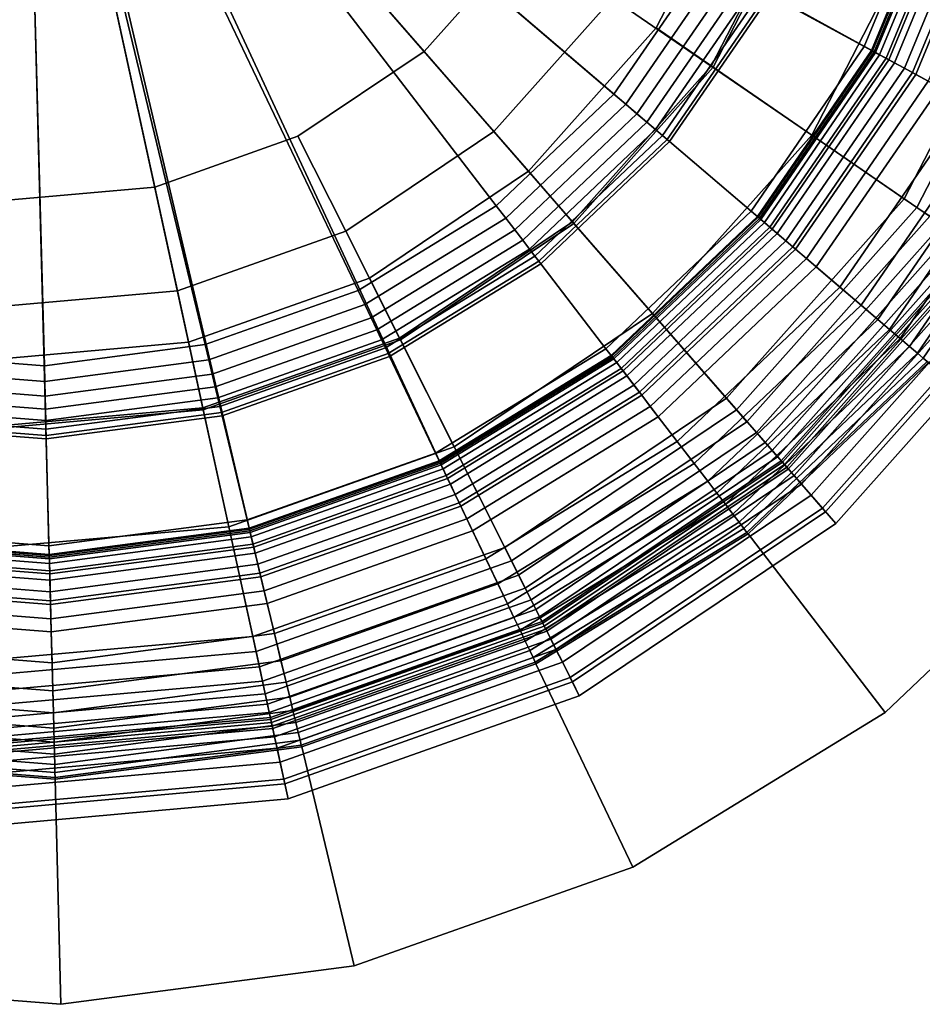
# Model space of a CAD drawing. Extents: x -43.1 to 43.1, y -41.3 to 41.3.
# Tile 260 of 656: x 14.2 to 15.1, y -41.3 to -40.3. Entities that reach past the tile are written whole.
import ezdxf

# ---------------------------------------------------------------- set-up
doc = ezdxf.new("R2010")
doc.units = 0
for name, color, linetype in [('LAMP', 7, 'CONTINUOUS'), ('LAMP_SUPPORT', 18, 'CONTINUOUS'), ('METAL_BASE', 254, 'CONTINUOUS')]:
    doc.layers.add(name, color=color, linetype=linetype)

msp = doc.modelspace()

# ---------------------------------------------------------------- linework, layer by layer
at = {"layer": 'LAMP'}
for points in [[(13.5634, -40.2849, 31.956), (13.679, -40.4355, 31.956), (14.2174, -39.9027, 31.956), (13.4889, -40.1102, 31.956)], [(13.6992, -40.2055, 35.0862), (13.6401, -40.0672, 35.0862), (14.2174, -39.9027, 35.0862), (13.7907, -40.3249, 35.0862)], [(13.8284, -40.5526, 31.956), (14.0022, -40.629, 31.956), (14.2174, -39.9027, 31.956), (13.679, -40.4355, 31.956)], [(13.9091, -40.4177, 35.0862), (13.7907, -40.3249, 35.0862), (14.2174, -39.9027, 35.0862), (14.0469, -40.4782, 35.0862)], [(14.1896, -40.6596, 31.956), (14.3787, -40.6428, 31.956), (14.2174, -39.9027, 31.956), (14.0022, -40.629, 31.956)], [(14.1954, -40.5025, 35.0862), (14.0469, -40.4782, 35.0862), (14.2174, -39.9027, 35.0862), (14.3452, -40.4892, 35.0862)], [(14.487, -40.4389, 35.0862), (14.3452, -40.4892, 35.0862), (14.2174, -39.9027, 35.0862), (14.6119, -40.355, 35.0862)], [(14.5577, -40.5794, 31.956), (14.7153, -40.4735, 31.956), (14.2174, -39.9027, 31.956), (14.3787, -40.6428, 31.956)], [(14.712, -40.2427, 35.0862), (14.6119, -40.355, 35.0862), (14.2174, -39.9027, 35.0862), (14.781, -40.109, 35.0862)], [(14.8416, -40.3317, 31.956), (14.9287, -40.163, 31.956), (14.2174, -39.9027, 31.956), (14.7153, -40.4735, 31.956)], [(14.991, -40.1858, 35.0066), (14.8963, -40.3694, 35.0066), (14.7986, -40.3022, 35.0649), (14.8797, -40.1451, 35.0649)], [(14.9287, -40.163, 31.956), (14.8416, -40.3317, 31.956), (14.8981, -40.3706, 32.4555), (14.993, -40.1866, 32.4555)], [(15.1042, -40.2273, 34.9196), (14.9957, -40.4377, 34.9196), (14.8963, -40.3694, 35.0066), (14.991, -40.1858, 35.0066)], [(14.993, -40.1866, 32.4555), (14.8981, -40.3706, 32.4555), (15.0999, -40.5093, 32.4478), (15.223, -40.2707, 32.4478)], [(15.2088, -40.2655, 34.8124), (15.0874, -40.5007, 34.8124), (14.9957, -40.4377, 34.9196), (15.1042, -40.2273, 34.9196)], [(14.7986, -40.3022, 35.0649), (14.681, -40.4342, 35.0649), (14.6119, -40.355, 35.0862), (14.712, -40.2427, 35.0862)], [(15.2939, -40.2967, 34.6933), (15.1621, -40.552, 34.6933), (15.0874, -40.5007, 34.8124), (15.2088, -40.2655, 34.8124)], [(15.223, -40.2707, 32.4478), (15.0999, -40.5093, 32.4478), (15.1128, -40.5181, 32.4491), (15.2377, -40.2761, 32.4491)], [(14.8963, -40.3694, 35.0066), (14.7589, -40.5235, 35.0066), (14.681, -40.4342, 35.0649), (14.7986, -40.3022, 35.0649)], [(14.8416, -40.3317, 31.956), (14.7153, -40.4735, 31.956), (14.7603, -40.5252, 32.4555), (14.8981, -40.3706, 32.4555)], [(14.681, -40.4342, 35.0649), (14.5343, -40.5328, 35.0649), (14.487, -40.4389, 35.0862), (14.6119, -40.355, 35.0862)], [(14.9957, -40.4377, 34.9196), (14.8382, -40.6144, 34.9196), (14.7589, -40.5235, 35.0066), (14.8963, -40.3694, 35.0066)], [(14.8981, -40.3706, 32.4555), (14.7603, -40.5252, 32.4555), (14.9213, -40.7097, 32.4478), (15.0999, -40.5093, 32.4478)], [(14.7589, -40.5235, 35.0066), (14.5875, -40.6387, 35.0066), (14.5343, -40.5328, 35.0649), (14.681, -40.4342, 35.0649)], [(14.5343, -40.5328, 35.0649), (14.3676, -40.5918, 35.0649), (14.3452, -40.4892, 35.0862), (14.487, -40.4389, 35.0862)], [(15.0874, -40.5007, 34.8124), (14.9114, -40.6983, 34.8124), (14.8382, -40.6144, 34.9196), (14.9957, -40.4377, 34.9196)], [(14.7153, -40.4735, 31.956), (14.5577, -40.5794, 31.956), (14.5885, -40.6406, 32.4555), (14.7603, -40.5252, 32.4555)], [(14.3676, -40.5918, 35.0649), (14.1915, -40.6076, 35.0649), (14.1954, -40.5025, 35.0862), (14.3452, -40.4892, 35.0862)], [(15.1621, -40.552, 34.6933), (14.9709, -40.7666, 34.6933), (14.9114, -40.6983, 34.8124), (15.0874, -40.5007, 34.8124)], [(15.0999, -40.5093, 32.4478), (14.9213, -40.7097, 32.4478), (14.9316, -40.7215, 32.4491), (15.1128, -40.5181, 32.4491)], [(15.1128, -40.5181, 32.4491), (14.9316, -40.7215, 32.4491), (14.9411, -40.7323, 32.4537), (15.1246, -40.5263, 32.4537)], [(14.8382, -40.6144, 34.9196), (14.6417, -40.7464, 34.9196), (14.5875, -40.6387, 35.0066), (14.7589, -40.5235, 35.0066)], [(14.7603, -40.5252, 32.4555), (14.5885, -40.6406, 32.4555), (14.6985, -40.8594, 32.4478), (14.9213, -40.7097, 32.4478)], [(15.1246, -40.5263, 32.4537), (14.9411, -40.7323, 32.4537), (14.9495, -40.742, 32.4612), (15.1352, -40.5335, 32.4612)], [(14.5875, -40.6387, 35.0066), (14.3929, -40.7077, 35.0066), (14.3676, -40.5918, 35.0649), (14.5343, -40.5328, 35.0649)], [(15.1352, -40.5335, 32.4612), (14.9495, -40.742, 32.4612), (14.9565, -40.7501, 32.4712), (15.144, -40.5396, 32.4712)], [(15.144, -40.5396, 32.4712), (14.9565, -40.7501, 32.4712), (14.9619, -40.7562, 32.4834), (15.1508, -40.5443, 32.4834)], [(15.1508, -40.5443, 32.4834), (14.9619, -40.7562, 32.4834), (14.9654, -40.7602, 32.4972), (15.1552, -40.5473, 32.4972)], [(15.1552, -40.5473, 32.4972), (14.9654, -40.7602, 32.4972), (14.9667, -40.7617, 32.5123), (15.1568, -40.5484, 32.5123)], [(15.1568, -40.5484, 32.5123), (14.9667, -40.7617, 32.5123), (14.9687, -40.764, 32.7463), (15.1593, -40.5501, 32.7463)], [(15.1593, -40.5501, 32.7463), (14.9687, -40.764, 32.7463), (14.9725, -40.7684, 33.0163), (15.1641, -40.5534, 33.0163)], [(15.2104, -40.5852, 34.5706), (15.0095, -40.8107, 34.5706), (14.9709, -40.7666, 34.6933), (15.1621, -40.552, 34.6933)], [(15.1641, -40.5534, 33.0163), (14.9725, -40.7684, 33.0163), (14.9782, -40.7749, 33.3092), (15.1712, -40.5583, 33.3092)], [(15.1712, -40.5583, 33.3092), (14.9782, -40.7749, 33.3092), (14.9857, -40.7835, 33.6123), (15.1806, -40.5647, 33.6123)], [(15.1806, -40.5647, 33.6123), (14.9857, -40.7835, 33.6123), (14.9951, -40.7942, 33.9125), (15.1923, -40.5728, 33.9125)], [(14.5577, -40.5794, 31.956), (14.3787, -40.6428, 31.956), (14.3933, -40.7098, 32.4555), (14.5885, -40.6406, 32.4555)], [(15.1923, -40.5728, 33.9125), (14.9951, -40.7942, 33.9125), (15.0063, -40.8071, 34.1969), (15.2065, -40.5825, 34.1969)], [(15.2065, -40.5825, 34.1969), (15.0063, -40.8071, 34.1969), (15.0195, -40.8222, 34.4527), (15.223, -40.5939, 34.4527)], [(15.223, -40.5939, 34.4527), (15.0195, -40.8222, 34.4527), (15.0095, -40.8107, 34.5706), (15.2104, -40.5852, 34.5706)], [(14.3929, -40.7077, 35.0066), (14.1872, -40.726, 35.0066), (14.1915, -40.6076, 35.0649), (14.3676, -40.5918, 35.0649)], [(14.9114, -40.6983, 34.8124), (14.6917, -40.8459, 34.8124), (14.6417, -40.7464, 34.9196), (14.8382, -40.6144, 34.9196)], [(14.6417, -40.7464, 34.9196), (14.4185, -40.8255, 34.9196), (14.3929, -40.7077, 35.0066), (14.5875, -40.6387, 35.0066)], [(14.3787, -40.6428, 31.956), (14.1896, -40.6596, 31.956), (14.1871, -40.7282, 32.4555), (14.3933, -40.7098, 32.4555)], [(14.5885, -40.6406, 32.4555), (14.3933, -40.7098, 32.4555), (14.4455, -40.949, 32.4478), (14.6985, -40.8594, 32.4478)], [(14.9709, -40.7666, 34.6933), (14.7324, -40.9268, 34.6933), (14.6917, -40.8459, 34.8124), (14.9114, -40.6983, 34.8124)], [(14.3933, -40.7098, 32.4555), (14.1871, -40.7282, 32.4555), (14.1781, -40.9729, 32.4478), (14.4455, -40.949, 32.4478)], [(14.4185, -40.8255, 34.9196), (14.1828, -40.8465, 34.9196), (14.1872, -40.726, 35.0066), (14.3929, -40.7077, 35.0066)], [(14.9213, -40.7097, 32.4478), (14.6985, -40.8594, 32.4478), (14.7055, -40.8734, 32.4491), (14.9316, -40.7215, 32.4491)], [(14.9316, -40.7215, 32.4491), (14.7055, -40.8734, 32.4491), (14.712, -40.8862, 32.4537), (14.9411, -40.7323, 32.4537)], [(14.9411, -40.7323, 32.4537), (14.712, -40.8862, 32.4537), (14.7178, -40.8977, 32.4612), (14.9495, -40.742, 32.4612)], [(14.6917, -40.8459, 34.8124), (14.4423, -40.9342, 34.8124), (14.4185, -40.8255, 34.9196), (14.6417, -40.7464, 34.9196)], [(14.9495, -40.742, 32.4612), (14.7178, -40.8977, 32.4612), (14.7226, -40.9073, 32.4712), (14.9565, -40.7501, 32.4712)], [(14.9565, -40.7501, 32.4712), (14.7226, -40.9073, 32.4712), (14.7263, -40.9146, 32.4834), (14.9619, -40.7562, 32.4834)], [(14.9619, -40.7562, 32.4834), (14.7263, -40.9146, 32.4834), (14.7287, -40.9193, 32.4972), (14.9654, -40.7602, 32.4972)], [(14.9654, -40.7602, 32.4972), (14.7287, -40.9193, 32.4972), (14.7295, -40.9211, 32.5123), (14.9667, -40.7617, 32.5123)], [(14.9667, -40.7617, 32.5123), (14.7295, -40.9211, 32.5123), (14.7309, -40.9238, 32.7463), (14.9687, -40.764, 32.7463)], [(14.9687, -40.764, 32.7463), (14.7309, -40.9238, 32.7463), (14.7335, -40.929, 33.0163), (14.9725, -40.7684, 33.0163)], [(15.0095, -40.8107, 34.5706), (14.7588, -40.9792, 34.5706), (14.7324, -40.9268, 34.6933), (14.9709, -40.7666, 34.6933)], [(14.9725, -40.7684, 33.0163), (14.7335, -40.929, 33.0163), (14.7374, -40.9367, 33.3092), (14.9782, -40.7749, 33.3092)], [(14.9782, -40.7749, 33.3092), (14.7374, -40.9367, 33.3092), (14.7425, -40.9469, 33.6123), (14.9857, -40.7835, 33.6123)], [(14.9857, -40.7835, 33.6123), (14.7425, -40.9469, 33.6123), (14.7489, -40.9596, 33.9125), (14.9951, -40.7942, 33.9125)], [(14.9951, -40.7942, 33.9125), (14.7489, -40.9596, 33.9125), (14.7566, -40.9749, 34.1969), (15.0063, -40.8071, 34.1969)], [(15.0063, -40.8071, 34.1969), (14.7566, -40.9749, 34.1969), (14.7656, -40.9928, 34.4527), (15.0195, -40.8222, 34.4527)], [(15.0195, -40.8222, 34.4527), (14.7656, -40.9928, 34.4527), (14.7588, -40.9792, 34.5706), (15.0095, -40.8107, 34.5706)], [(14.4423, -40.9342, 34.8124), (14.1787, -40.9577, 34.8124), (14.1828, -40.8465, 34.9196), (14.4185, -40.8255, 34.9196)], [(14.7324, -40.9268, 34.6933), (14.4616, -41.0228, 34.6933), (14.4423, -40.9342, 34.8124), (14.6917, -40.8459, 34.8124)], [(14.6985, -40.8594, 32.4478), (14.4455, -40.949, 32.4478), (14.4488, -40.9643, 32.4491), (14.7055, -40.8734, 32.4491)], [(14.7055, -40.8734, 32.4491), (14.4488, -40.9643, 32.4491), (14.4519, -40.9784, 32.4537), (14.712, -40.8862, 32.4537)], [(14.712, -40.8862, 32.4537), (14.4519, -40.9784, 32.4537), (14.4546, -40.9909, 32.4612), (14.7178, -40.8977, 32.4612)], [(14.7178, -40.8977, 32.4612), (14.4546, -40.9909, 32.4612), (14.4569, -41.0013, 32.4712), (14.7226, -40.9073, 32.4712)], [(14.7226, -40.9073, 32.4712), (14.4569, -41.0013, 32.4712), (14.4586, -41.0094, 32.4834), (14.7263, -40.9146, 32.4834)], [(14.7263, -40.9146, 32.4834), (14.4586, -41.0094, 32.4834), (14.4598, -41.0145, 32.4972), (14.7287, -40.9193, 32.4972)], [(14.7287, -40.9193, 32.4972), (14.4598, -41.0145, 32.4972), (14.4602, -41.0164, 32.5123), (14.7295, -40.9211, 32.5123)], [(14.7295, -40.9211, 32.5123), (14.4602, -41.0164, 32.5123), (14.4608, -41.0194, 32.7463), (14.7309, -40.9238, 32.7463)], [(14.7309, -40.9238, 32.7463), (14.4608, -41.0194, 32.7463), (14.4621, -41.0251, 33.0163), (14.7335, -40.929, 33.0163)], [(14.7588, -40.9792, 34.5706), (14.4741, -41.08, 34.5706), (14.4616, -41.0228, 34.6933), (14.7324, -40.9268, 34.6933)], [(14.7335, -40.929, 33.0163), (14.4621, -41.0251, 33.0163), (14.4639, -41.0335, 33.3092), (14.7374, -40.9367, 33.3092)], [(14.4616, -41.0228, 34.6933), (14.1754, -41.0483, 34.6933), (14.1787, -40.9577, 34.8124), (14.4423, -40.9342, 34.8124)], [(14.7374, -40.9367, 33.3092), (14.4639, -41.0335, 33.3092), (14.4663, -41.0447, 33.6123), (14.7425, -40.9469, 33.6123)], [(14.4455, -40.949, 32.4478), (14.1781, -40.9729, 32.4478), (14.1775, -40.9885, 32.4491), (14.4488, -40.9643, 32.4491)], [(14.7425, -40.9469, 33.6123), (14.4663, -41.0447, 33.6123), (14.4694, -41.0586, 33.9125), (14.7489, -40.9596, 33.9125)], [(14.7489, -40.9596, 33.9125), (14.4694, -41.0586, 33.9125), (14.473, -41.0754, 34.1969), (14.7566, -40.9749, 34.1969)], [(14.4488, -40.9643, 32.4491), (14.1775, -40.9885, 32.4491), (14.177, -41.0029, 32.4537), (14.4519, -40.9784, 32.4537)], [(14.4519, -40.9784, 32.4537), (14.177, -41.0029, 32.4537), (14.1766, -41.0157, 32.4612), (14.4546, -40.9909, 32.4612)], [(14.7566, -40.9749, 34.1969), (14.473, -41.0754, 34.1969), (14.4773, -41.0949, 34.4527), (14.7656, -40.9928, 34.4527)], [(14.7656, -40.9928, 34.4527), (14.4773, -41.0949, 34.4527), (14.4741, -41.08, 34.5706), (14.7588, -40.9792, 34.5706)], [(14.4546, -40.9909, 32.4612), (14.1766, -41.0157, 32.4612), (14.1762, -41.0264, 32.4712), (14.4569, -41.0013, 32.4712)], [(14.4586, -41.0094, 32.4834), (14.1759, -41.0346, 32.4834), (14.1757, -41.0399, 32.4972), (14.4598, -41.0145, 32.4972)], [(14.4569, -41.0013, 32.4712), (14.1762, -41.0264, 32.4712), (14.1759, -41.0346, 32.4834), (14.4586, -41.0094, 32.4834)], [(14.4608, -41.0194, 32.7463), (14.1755, -41.0449, 32.7463), (14.1753, -41.0507, 33.0163), (14.4621, -41.0251, 33.0163)], [(14.4602, -41.0164, 32.5123), (14.1756, -41.0418, 32.5123), (14.1755, -41.0449, 32.7463), (14.4608, -41.0194, 32.7463)], [(14.4598, -41.0145, 32.4972), (14.1757, -41.0399, 32.4972), (14.1756, -41.0418, 32.5123), (14.4602, -41.0164, 32.5123)], [(14.4741, -41.08, 34.5706), (14.1732, -41.1069, 34.5706), (14.1754, -41.0483, 34.6933), (14.4616, -41.0228, 34.6933)], [(14.4621, -41.0251, 33.0163), (14.1753, -41.0507, 33.0163), (14.175, -41.0593, 33.3092), (14.4639, -41.0335, 33.3092)], [(14.4639, -41.0335, 33.3092), (14.175, -41.0593, 33.3092), (14.1745, -41.0707, 33.6123), (14.4663, -41.0447, 33.6123)], [(14.4663, -41.0447, 33.6123), (14.1745, -41.0707, 33.6123), (14.174, -41.085, 33.9125), (14.4694, -41.0586, 33.9125)], [(14.4694, -41.0586, 33.9125), (14.174, -41.085, 33.9125), (14.1734, -41.1021, 34.1969), (14.473, -41.0754, 34.1969)], [(14.473, -41.0754, 34.1969), (14.1734, -41.1021, 34.1969), (14.1726, -41.1221, 34.4527), (14.4773, -41.0949, 34.4527)], [(14.4773, -41.0949, 34.4527), (14.1726, -41.1221, 34.4527), (14.1732, -41.1069, 34.5706), (14.4741, -41.08, 34.5706)]]:
    msp.add_3dface(points, dxfattribs=at)
at = {"layer": 'LAMP_SUPPORT'}
for points in [[(14.2386, -39.905, 31.3898), (14.2394, -39.8951, 31.3898), (15.1325, -40.1697, 31.3898), (15.056, -40.3544, 31.3898)], [(14.2339, -39.9137, 31.3898), (14.2386, -39.905, 31.3898), (15.056, -40.3544, 31.3898), (14.9428, -40.5191, 31.3898)], [(14.226, -39.9198, 31.3898), (14.2339, -39.9137, 31.3898), (14.6274, -40.7612, 31.3898), (14.439, -40.8279, 31.3898)], [(14.2339, -39.9137, 31.3898), (14.9428, -40.5191, 31.3898), (14.7978, -40.6567, 31.3898), (14.6274, -40.7612, 31.3898)], [(14.2066, -39.9203, 31.3898), (14.2164, -39.9221, 31.3898), (13.8499, -40.7815, 31.3898), (13.6742, -40.6861, 31.3898)], [(14.2164, -39.9221, 31.3898), (14.2408, -40.854, 31.3898), (14.0415, -40.8383, 31.3898), (13.8499, -40.7815, 31.3898)], [(14.2164, -39.9221, 31.3898), (14.226, -39.9198, 31.3898), (14.439, -40.8279, 31.3898), (14.2408, -40.854, 31.3898)], [(14.7999, -40.3971, 27.6063), (14.8909, -40.2648, 27.6063), (14.5796, -40.0958, 27.6063), (14.5306, -40.1671, 27.6063)], [(15.0477, -40.3499, 28.6937), (15.1234, -40.1671, 28.6937), (15.0218, -40.137, 27.6716), (14.9545, -40.2993, 27.6716)], [(14.6834, -40.5077, 27.6063), (14.7999, -40.3971, 27.6063), (14.5306, -40.1671, 27.6063), (14.4678, -40.2267, 27.6063)], [(15.055, -40.3539, 28.709), (15.1314, -40.1694, 28.709), (15.1234, -40.1671, 28.6937), (15.0477, -40.3499, 28.6937)], [(15.072, -40.3631, 28.7229), (15.15, -40.1749, 28.7229), (15.1314, -40.1694, 28.709), (15.055, -40.3539, 28.709)], [(15.056, -40.3544, 31.3898), (15.1325, -40.1697, 31.3898), (15.1341, -40.1702, 32.2934), (15.0574, -40.3552, 32.2934)], [(15.0574, -40.3552, 32.2934), (15.1341, -40.1702, 32.2934), (15.1356, -40.1707, 32.3074), (15.0589, -40.356, 32.3074)], [(15.0589, -40.356, 32.3074), (15.1356, -40.1707, 32.3074), (15.1401, -40.172, 32.3202), (15.0629, -40.3582, 32.3202)], [(15.0629, -40.3582, 32.3202), (15.1401, -40.172, 32.3202), (15.147, -40.174, 32.3315), (15.0693, -40.3616, 32.3315)], [(15.0693, -40.3616, 32.3315), (15.147, -40.174, 32.3315), (15.156, -40.1767, 32.3409), (15.0776, -40.3661, 32.3409)], [(15.0955, -40.3759, 28.735), (15.1756, -40.1825, 28.735), (15.15, -40.1749, 28.7229), (15.072, -40.3631, 28.7229)], [(15.0776, -40.3661, 32.3409), (15.156, -40.1767, 32.3409), (15.1669, -40.1799, 32.3481), (15.0875, -40.3715, 32.3481)], [(15.0875, -40.3715, 32.3481), (15.1669, -40.1799, 32.3481), (15.1791, -40.1836, 32.3527), (15.0988, -40.3776, 32.3527)], [(15.1224, -40.3905, 28.745), (15.2049, -40.1912, 28.745), (15.1756, -40.1825, 28.735), (15.0955, -40.3759, 28.735)], [(15.0988, -40.3776, 32.3527), (15.1791, -40.1836, 32.3527), (15.1925, -40.1875, 32.3543), (15.111, -40.3843, 32.3543)], [(14.5465, -40.5916, 27.6063), (14.6834, -40.5077, 27.6063), (14.4678, -40.2267, 27.6063), (14.394, -40.2719, 27.6063)], [(14.8117, -40.4072, 27.6079), (14.9045, -40.2722, 27.6079), (14.8909, -40.2648, 27.6063), (14.7999, -40.3971, 27.6063)], [(14.3951, -40.6452, 27.6063), (14.5465, -40.5916, 27.6063), (14.394, -40.2719, 27.6063), (14.3124, -40.3008, 27.6063)], [(14.8227, -40.4166, 27.6127), (14.9172, -40.2791, 27.6127), (14.9045, -40.2722, 27.6079), (14.8117, -40.4072, 27.6079)], [(14.8326, -40.425, 27.6203), (14.9286, -40.2853, 27.6203), (14.9172, -40.2791, 27.6127), (14.8227, -40.4166, 27.6127)], [(14.841, -40.4322, 27.6303), (14.9384, -40.2906, 27.6303), (14.9286, -40.2853, 27.6203), (14.8326, -40.425, 27.6203)], [(14.8478, -40.438, 27.6424), (14.9462, -40.2948, 27.6424), (14.9384, -40.2906, 27.6303), (14.841, -40.4322, 27.6303)], [(14.8525, -40.442, 27.6563), (14.9517, -40.2978, 27.6563), (14.9462, -40.2948, 27.6424), (14.8478, -40.438, 27.6424)], [(14.855, -40.4442, 27.6716), (14.9545, -40.2993, 27.6716), (14.9517, -40.2978, 27.6563), (14.8525, -40.442, 27.6563)], [(14.0758, -40.6536, 27.6063), (14.2359, -40.6661, 27.6063), (14.2266, -40.3121, 27.6063), (14.1403, -40.3053, 27.6063)], [(14.2359, -40.6661, 27.6063), (14.3951, -40.6452, 27.6063), (14.3124, -40.3008, 27.6063), (14.2266, -40.3121, 27.6063)], [(14.9356, -40.513, 28.6937), (15.0477, -40.3499, 28.6937), (14.9545, -40.2993, 27.6716), (14.855, -40.4442, 27.6716)], [(14.9419, -40.5184, 28.709), (15.055, -40.3539, 28.709), (15.0477, -40.3499, 28.6937), (14.9356, -40.513, 28.6937)], [(14.9566, -40.531, 28.7229), (15.072, -40.3631, 28.7229), (15.055, -40.3539, 28.709), (14.9419, -40.5184, 28.709)], [(14.9428, -40.5191, 31.3898), (15.056, -40.3544, 31.3898), (15.0574, -40.3552, 32.2934), (14.944, -40.5202, 32.2934)], [(14.944, -40.5202, 32.2934), (15.0574, -40.3552, 32.2934), (15.0589, -40.356, 32.3074), (14.9453, -40.5213, 32.3074)], [(14.9453, -40.5213, 32.3074), (15.0589, -40.356, 32.3074), (15.0629, -40.3582, 32.3202), (14.9488, -40.5243, 32.3202)], [(14.9488, -40.5243, 32.3202), (15.0629, -40.3582, 32.3202), (15.0693, -40.3616, 32.3315), (14.9543, -40.5289, 32.3315)], [(14.9543, -40.5289, 32.3315), (15.0693, -40.3616, 32.3315), (15.0776, -40.3661, 32.3409), (14.9614, -40.5351, 32.3409)], [(14.977, -40.5483, 28.735), (15.0955, -40.3759, 28.735), (15.072, -40.3631, 28.7229), (14.9566, -40.531, 28.7229)], [(14.9614, -40.5351, 32.3409), (15.0776, -40.3661, 32.3409), (15.0875, -40.3715, 32.3481), (14.97, -40.5424, 32.3481)], [(14.97, -40.5424, 32.3481), (15.0875, -40.3715, 32.3481), (15.0988, -40.3776, 32.3527), (14.9798, -40.5507, 32.3527)], [(15.0002, -40.5682, 28.745), (15.1224, -40.3905, 28.745), (15.0955, -40.3759, 28.735), (14.977, -40.5483, 28.735)], [(14.9798, -40.5507, 32.3527), (15.0988, -40.3776, 32.3527), (15.111, -40.3843, 32.3543), (14.9904, -40.5598, 32.3543)], [(14.9904, -40.5598, 32.3543), (15.111, -40.3843, 32.3543), (15.193, -40.4288, 32.3543), (15.0613, -40.6204, 32.3543)], [(15.0237, -40.5882, 28.7526), (15.1495, -40.4052, 28.7526), (15.1224, -40.3905, 28.745), (15.0002, -40.5682, 28.745)], [(14.6929, -40.52, 27.6079), (14.8117, -40.4072, 27.6079), (14.7999, -40.3971, 27.6063), (14.6834, -40.5077, 27.6063)], [(15.0446, -40.6061, 28.7574), (15.1737, -40.4183, 28.7574), (15.1495, -40.4052, 28.7526), (15.0237, -40.5882, 28.7526)], [(14.7017, -40.5315, 27.6127), (14.8227, -40.4166, 27.6127), (14.8117, -40.4072, 27.6079), (14.6929, -40.52, 27.6079)], [(14.7096, -40.5417, 27.6203), (14.8326, -40.425, 27.6203), (14.8227, -40.4166, 27.6127), (14.7017, -40.5315, 27.6127)], [(15.0613, -40.6204, 28.7591), (15.193, -40.4288, 28.7591), (15.1737, -40.4183, 28.7574), (15.0446, -40.6061, 28.7574)], [(14.7163, -40.5506, 27.6303), (14.841, -40.4322, 27.6303), (14.8326, -40.425, 27.6203), (14.7096, -40.5417, 27.6203)], [(14.7217, -40.5576, 27.6424), (14.8478, -40.438, 27.6424), (14.841, -40.4322, 27.6303), (14.7163, -40.5506, 27.6303)], [(15.0727, -40.6301, 28.7608), (15.2062, -40.436, 28.7608), (15.193, -40.4288, 28.7591), (15.0613, -40.6204, 28.7591)], [(15.0613, -40.6204, 32.3543), (15.193, -40.4288, 32.3543), (15.2062, -40.436, 32.3525), (15.0727, -40.6301, 32.3525)], [(14.7255, -40.5625, 27.6563), (14.8525, -40.442, 27.6563), (14.8478, -40.438, 27.6424), (14.7217, -40.5576, 27.6424)], [(14.7275, -40.5651, 27.6716), (14.855, -40.4442, 27.6716), (14.8525, -40.442, 27.6563), (14.7255, -40.5625, 27.6563)], [(14.792, -40.6492, 28.6937), (14.9356, -40.513, 28.6937), (14.855, -40.4442, 27.6716), (14.7275, -40.5651, 27.6716)], [(15.0833, -40.6391, 28.7657), (15.2183, -40.4426, 28.7657), (15.2062, -40.436, 28.7608), (15.0727, -40.6301, 28.7608)], [(15.0727, -40.6301, 32.3525), (15.2062, -40.436, 32.3525), (15.2183, -40.4426, 32.3476), (15.0833, -40.6391, 32.3476)], [(15.0925, -40.647, 28.7735), (15.2291, -40.4484, 28.7735), (15.2183, -40.4426, 28.7657), (15.0833, -40.6391, 28.7657)], [(15.0833, -40.6391, 32.3476), (15.2183, -40.4426, 32.3476), (15.2291, -40.4484, 32.3398), (15.0925, -40.647, 32.3398)], [(15.1003, -40.6536, 28.7837), (15.238, -40.4532, 28.7837), (15.2291, -40.4484, 28.7735), (15.0925, -40.647, 28.7735)], [(15.0925, -40.647, 32.3398), (15.2291, -40.4484, 32.3398), (15.238, -40.4532, 32.3297), (15.1003, -40.6536, 32.3297)], [(15.1062, -40.6587, 28.7959), (15.2448, -40.4569, 28.7959), (15.238, -40.4532, 28.7837), (15.1003, -40.6536, 28.7837)], [(15.1003, -40.6536, 32.3297), (15.238, -40.4532, 32.3297), (15.2448, -40.4569, 32.3175), (15.1062, -40.6587, 32.3175)], [(14.5532, -40.6056, 27.6079), (14.6929, -40.52, 27.6079), (14.6834, -40.5077, 27.6063), (14.5465, -40.5916, 27.6063)], [(14.5594, -40.6187, 27.6127), (14.7017, -40.5315, 27.6127), (14.6929, -40.52, 27.6079), (14.5532, -40.6056, 27.6079)], [(14.7971, -40.6558, 28.709), (14.9419, -40.5184, 28.709), (14.9356, -40.513, 28.6937), (14.792, -40.6492, 28.6937)], [(14.8089, -40.6712, 28.7229), (14.9566, -40.531, 28.7229), (14.9419, -40.5184, 28.709), (14.7971, -40.6558, 28.709)], [(14.7978, -40.6567, 31.3898), (14.9428, -40.5191, 31.3898), (14.944, -40.5202, 32.2934), (14.7988, -40.658, 32.2934)], [(14.7988, -40.658, 32.2934), (14.944, -40.5202, 32.2934), (14.9453, -40.5213, 32.3074), (14.7998, -40.6593, 32.3074)], [(14.7998, -40.6593, 32.3074), (14.9453, -40.5213, 32.3074), (14.9488, -40.5243, 32.3202), (14.8026, -40.663, 32.3202)], [(14.565, -40.6304, 27.6203), (14.7096, -40.5417, 27.6203), (14.7017, -40.5315, 27.6127), (14.5594, -40.6187, 27.6127)], [(14.8026, -40.663, 32.3202), (14.9488, -40.5243, 32.3202), (14.9543, -40.5289, 32.3315), (14.807, -40.6687, 32.3315)], [(14.807, -40.6687, 32.3315), (14.9543, -40.5289, 32.3315), (14.9614, -40.5351, 32.3409), (14.8127, -40.6762, 32.3409)], [(14.8252, -40.6924, 28.735), (14.977, -40.5483, 28.735), (14.9566, -40.531, 28.7229), (14.8089, -40.6712, 28.7229)], [(14.5698, -40.6404, 27.6303), (14.7163, -40.5506, 27.6303), (14.7096, -40.5417, 27.6203), (14.565, -40.6304, 27.6203)], [(14.8127, -40.6762, 32.3409), (14.9614, -40.5351, 32.3409), (14.97, -40.5424, 32.3481), (14.8196, -40.6852, 32.3481)], [(14.5736, -40.6484, 27.6424), (14.7217, -40.5576, 27.6424), (14.7163, -40.5506, 27.6303), (14.5698, -40.6404, 27.6303)], [(14.8196, -40.6852, 32.3481), (14.97, -40.5424, 32.3481), (14.9798, -40.5507, 32.3527), (14.8274, -40.6953, 32.3527)], [(14.8438, -40.7167, 28.745), (15.0002, -40.5682, 28.745), (14.977, -40.5483, 28.735), (14.8252, -40.6924, 28.735)], [(14.8274, -40.6953, 32.3527), (14.9798, -40.5507, 32.3527), (14.9904, -40.5598, 32.3543), (14.8359, -40.7064, 32.3543)], [(14.5763, -40.654, 27.6563), (14.7255, -40.5625, 27.6563), (14.7217, -40.5576, 27.6424), (14.5736, -40.6484, 27.6424)], [(14.8359, -40.7064, 32.3543), (14.9904, -40.5598, 32.3543), (15.0613, -40.6204, 32.3543), (14.8927, -40.7804, 32.3543)], [(14.5777, -40.657, 27.6716), (14.7275, -40.5651, 27.6716), (14.7255, -40.5625, 27.6563), (14.5763, -40.654, 27.6563)], [(14.6233, -40.7526, 28.6937), (14.792, -40.6492, 28.6937), (14.7275, -40.5651, 27.6716), (14.5777, -40.657, 27.6716)], [(14.8626, -40.7411, 28.7526), (15.0237, -40.5882, 28.7526), (15.0002, -40.5682, 28.745), (14.8438, -40.7167, 28.745)], [(14.8793, -40.763, 28.7574), (15.0446, -40.6061, 28.7574), (15.0237, -40.5882, 28.7526), (14.8626, -40.7411, 28.7526)], [(14.3987, -40.6603, 27.6079), (14.5532, -40.6056, 27.6079), (14.5465, -40.5916, 27.6063), (14.3951, -40.6452, 27.6063)], [(14.4021, -40.6744, 27.6127), (14.5594, -40.6187, 27.6127), (14.5532, -40.6056, 27.6079), (14.3987, -40.6603, 27.6079)], [(14.8927, -40.7804, 28.7591), (15.0613, -40.6204, 28.7591), (15.0446, -40.6061, 28.7574), (14.8793, -40.763, 28.7574)], [(14.4051, -40.687, 27.6203), (14.565, -40.6304, 27.6203), (14.5594, -40.6187, 27.6127), (14.4021, -40.6744, 27.6127)], [(14.9018, -40.7923, 28.7608), (15.0727, -40.6301, 28.7608), (15.0613, -40.6204, 28.7591), (14.8927, -40.7804, 28.7591)], [(14.8927, -40.7804, 32.3543), (15.0613, -40.6204, 32.3543), (15.0727, -40.6301, 32.3525), (14.9018, -40.7923, 32.3525)], [(14.4077, -40.6978, 27.6303), (14.5698, -40.6404, 27.6303), (14.565, -40.6304, 27.6203), (14.4051, -40.687, 27.6203)], [(14.9103, -40.8033, 28.7657), (15.0833, -40.6391, 28.7657), (15.0727, -40.6301, 28.7608), (14.9018, -40.7923, 28.7608)], [(14.9018, -40.7923, 32.3525), (15.0727, -40.6301, 32.3525), (15.0833, -40.6391, 32.3476), (14.9103, -40.8033, 32.3476)], [(14.9177, -40.813, 28.7735), (15.0925, -40.647, 28.7735), (15.0833, -40.6391, 28.7657), (14.9103, -40.8033, 28.7657)], [(14.9103, -40.8033, 32.3476), (15.0833, -40.6391, 32.3476), (15.0925, -40.647, 32.3398), (14.9177, -40.813, 32.3398)], [(14.2363, -40.6817, 27.6079), (14.3987, -40.6603, 27.6079), (14.3951, -40.6452, 27.6063), (14.2359, -40.6661, 27.6063)], [(14.4098, -40.7064, 27.6424), (14.5736, -40.6484, 27.6424), (14.5698, -40.6404, 27.6303), (14.4077, -40.6978, 27.6303)], [(14.4112, -40.7125, 27.6563), (14.5763, -40.654, 27.6563), (14.5736, -40.6484, 27.6424), (14.4098, -40.7064, 27.6424)], [(14.9239, -40.821, 28.7837), (15.1003, -40.6536, 28.7837), (15.0925, -40.647, 28.7735), (14.9177, -40.813, 28.7735)], [(14.9177, -40.813, 32.3398), (15.0925, -40.647, 32.3398), (15.1003, -40.6536, 32.3297), (14.9239, -40.821, 32.3297)], [(14.0729, -40.6688, 27.6079), (14.2363, -40.6817, 27.6079), (14.2359, -40.6661, 27.6063), (14.0758, -40.6536, 27.6063)], [(14.412, -40.7156, 27.6716), (14.5777, -40.657, 27.6716), (14.5763, -40.654, 27.6563), (14.4112, -40.7125, 27.6563)], [(14.4367, -40.8187, 28.6937), (14.6233, -40.7526, 28.6937), (14.5777, -40.657, 27.6716), (14.412, -40.7156, 27.6716)], [(14.6269, -40.7602, 28.709), (14.7971, -40.6558, 28.709), (14.792, -40.6492, 28.6937), (14.6233, -40.7526, 28.6937)], [(14.6352, -40.7776, 28.7229), (14.8089, -40.6712, 28.7229), (14.7971, -40.6558, 28.709), (14.6269, -40.7602, 28.709)], [(14.6274, -40.7612, 31.3898), (14.7978, -40.6567, 31.3898), (14.7988, -40.658, 32.2934), (14.6281, -40.7627, 32.2934)], [(14.6281, -40.7627, 32.2934), (14.7988, -40.658, 32.2934), (14.7998, -40.6593, 32.3074), (14.6288, -40.7641, 32.3074)], [(14.9286, -40.8272, 28.7959), (15.1062, -40.6587, 28.7959), (15.1003, -40.6536, 28.7837), (14.9239, -40.821, 28.7837)], [(14.9239, -40.821, 32.3297), (15.1003, -40.6536, 32.3297), (15.1062, -40.6587, 32.3175), (14.9286, -40.8272, 32.3175)], [(14.9316, -40.8311, 28.8097), (15.1099, -40.6619, 28.8097), (15.1062, -40.6587, 28.7959), (14.9286, -40.8272, 28.7959)], [(14.9286, -40.8272, 32.3175), (15.1062, -40.6587, 32.3175), (15.1099, -40.6619, 32.3037), (14.9316, -40.8311, 32.3037)], [(14.2366, -40.6961, 27.6127), (14.4021, -40.6744, 27.6127), (14.3987, -40.6603, 27.6079), (14.2363, -40.6817, 27.6079)], [(14.6288, -40.7641, 32.3074), (14.7998, -40.6593, 32.3074), (14.8026, -40.663, 32.3202), (14.6308, -40.7683, 32.3202)], [(14.6308, -40.7683, 32.3202), (14.8026, -40.663, 32.3202), (14.807, -40.6687, 32.3315), (14.6339, -40.7748, 32.3315)], [(14.9327, -40.8325, 28.8247), (15.1112, -40.663, 28.8247), (15.1099, -40.6619, 28.8097), (14.9316, -40.8311, 28.8097)], [(14.9316, -40.8311, 32.3037), (15.1099, -40.6619, 32.3037), (15.1112, -40.663, 32.2886), (14.9327, -40.8325, 32.2886)], [(14.9327, -40.8325, 32.2886), (15.1112, -40.663, 32.2886), (15.1112, -40.663, 28.8247), (14.9327, -40.8325, 28.8247)], [(14.0703, -40.683, 27.6127), (14.2366, -40.6961, 27.6127), (14.2363, -40.6817, 27.6079), (14.0729, -40.6688, 27.6079)], [(14.237, -40.7091, 27.6203), (14.4051, -40.687, 27.6203), (14.4021, -40.6744, 27.6127), (14.2366, -40.6961, 27.6127)], [(14.6339, -40.7748, 32.3315), (14.807, -40.6687, 32.3315), (14.8127, -40.6762, 32.3409), (14.6379, -40.7833, 32.3409)], [(14.6467, -40.8018, 28.735), (14.8252, -40.6924, 28.735), (14.8089, -40.6712, 28.7229), (14.6352, -40.7776, 28.7229)], [(14.6379, -40.7833, 32.3409), (14.8127, -40.6762, 32.3409), (14.8196, -40.6852, 32.3481), (14.6428, -40.7935, 32.3481)], [(14.0679, -40.6958, 27.6203), (14.237, -40.7091, 27.6203), (14.2366, -40.6961, 27.6127), (14.0703, -40.683, 27.6127)], [(14.2373, -40.7202, 27.6303), (14.4077, -40.6978, 27.6303), (14.4051, -40.687, 27.6203), (14.237, -40.7091, 27.6203)], [(14.6428, -40.7935, 32.3481), (14.8196, -40.6852, 32.3481), (14.8274, -40.6953, 32.3527), (14.6483, -40.8051, 32.3527)], [(14.0659, -40.7067, 27.6303), (14.2373, -40.7202, 27.6303), (14.237, -40.7091, 27.6203), (14.0679, -40.6958, 27.6203)], [(14.2375, -40.729, 27.6424), (14.4098, -40.7064, 27.6424), (14.4077, -40.6978, 27.6303), (14.2373, -40.7202, 27.6303)], [(14.6599, -40.8294, 28.745), (14.8438, -40.7167, 28.745), (14.8252, -40.6924, 28.735), (14.6467, -40.8018, 28.735)], [(14.6483, -40.8051, 32.3527), (14.8274, -40.6953, 32.3527), (14.8359, -40.7064, 32.3543), (14.6543, -40.8177, 32.3543)], [(14.0643, -40.7154, 27.6424), (14.2375, -40.729, 27.6424), (14.2373, -40.7202, 27.6303), (14.0659, -40.7067, 27.6303)], [(14.2377, -40.7353, 27.6563), (14.4112, -40.7125, 27.6563), (14.4098, -40.7064, 27.6424), (14.2375, -40.729, 27.6424)], [(14.6543, -40.8177, 32.3543), (14.8359, -40.7064, 32.3543), (14.8927, -40.7804, 32.3543), (14.6945, -40.9019, 32.3543)], [(14.0632, -40.7216, 27.6563), (14.2377, -40.7353, 27.6563), (14.2375, -40.729, 27.6424), (14.0643, -40.7154, 27.6424)], [(14.2378, -40.7386, 27.6716), (14.412, -40.7156, 27.6716), (14.4112, -40.7125, 27.6563), (14.2377, -40.7353, 27.6563)], [(14.2405, -40.8445, 28.6937), (14.4367, -40.8187, 28.6937), (14.412, -40.7156, 27.6716), (14.2378, -40.7386, 27.6716)], [(14.6732, -40.8572, 28.7526), (14.8626, -40.7411, 28.7526), (14.8438, -40.7167, 28.745), (14.6599, -40.8294, 28.745)], [(14.0432, -40.829, 28.6937), (14.2405, -40.8445, 28.6937), (14.2378, -40.7386, 27.6716), (14.0626, -40.7248, 27.6716)], [(14.0626, -40.7248, 27.6716), (14.2378, -40.7386, 27.6716), (14.2377, -40.7353, 27.6563), (14.0632, -40.7216, 27.6563)], [(14.685, -40.882, 28.7574), (14.8793, -40.763, 28.7574), (14.8626, -40.7411, 28.7526), (14.6732, -40.8572, 28.7526)], [(14.4387, -40.8268, 28.709), (14.6269, -40.7602, 28.709), (14.6233, -40.7526, 28.6937), (14.4367, -40.8187, 28.6937)], [(14.4432, -40.8456, 28.7229), (14.6352, -40.7776, 28.7229), (14.6269, -40.7602, 28.709), (14.4387, -40.8268, 28.709)], [(14.439, -40.8279, 31.3898), (14.6274, -40.7612, 31.3898), (14.6281, -40.7627, 32.2934), (14.4393, -40.8295, 32.2934)], [(14.4393, -40.8295, 32.2934), (14.6281, -40.7627, 32.2934), (14.6288, -40.7641, 32.3074), (14.4397, -40.8311, 32.3074)], [(14.4397, -40.8311, 32.3074), (14.6288, -40.7641, 32.3074), (14.6308, -40.7683, 32.3202), (14.4408, -40.8356, 32.3202)], [(14.6945, -40.9019, 28.7591), (14.8927, -40.7804, 28.7591), (14.8793, -40.763, 28.7574), (14.685, -40.882, 28.7574)], [(14.4408, -40.8356, 32.3202), (14.6308, -40.7683, 32.3202), (14.6339, -40.7748, 32.3315), (14.4425, -40.8426, 32.3315)], [(14.4425, -40.8426, 32.3315), (14.6339, -40.7748, 32.3315), (14.6379, -40.7833, 32.3409), (14.4447, -40.8518, 32.3409)], [(14.4494, -40.8716, 28.735), (14.6467, -40.8018, 28.735), (14.6352, -40.7776, 28.7229), (14.4432, -40.8456, 28.7229)], [(14.4447, -40.8518, 32.3409), (14.6379, -40.7833, 32.3409), (14.6428, -40.7935, 32.3481), (14.4473, -40.8627, 32.3481)], [(14.7009, -40.9154, 28.7608), (14.9018, -40.7923, 28.7608), (14.8927, -40.7804, 28.7591), (14.6945, -40.9019, 28.7591)], [(14.6945, -40.9019, 32.3543), (14.8927, -40.7804, 32.3543), (14.9018, -40.7923, 32.3525), (14.7009, -40.9154, 32.3525)], [(14.4473, -40.8627, 32.3481), (14.6428, -40.7935, 32.3481), (14.6483, -40.8051, 32.3527), (14.4503, -40.8752, 32.3527)], [(14.7069, -40.9279, 28.7657), (14.9103, -40.8033, 28.7657), (14.9018, -40.7923, 28.7608), (14.7009, -40.9154, 28.7608)], [(14.7009, -40.9154, 32.3525), (14.9018, -40.7923, 32.3525), (14.9103, -40.8033, 32.3476), (14.7069, -40.9279, 32.3476)], [(14.4566, -40.9014, 28.745), (14.6599, -40.8294, 28.745), (14.6467, -40.8018, 28.735), (14.4494, -40.8716, 28.735)], [(14.4503, -40.8752, 32.3527), (14.6483, -40.8051, 32.3527), (14.6543, -40.8177, 32.3543), (14.4536, -40.8888, 32.3543)], [(14.7121, -40.9389, 28.7735), (14.9177, -40.813, 28.7735), (14.9103, -40.8033, 28.7657), (14.7069, -40.9279, 28.7657)], [(14.7069, -40.9279, 32.3476), (14.9103, -40.8033, 32.3476), (14.9177, -40.813, 32.3398), (14.7121, -40.9389, 32.3398)], [(14.7165, -40.9481, 28.7837), (14.9239, -40.821, 28.7837), (14.9177, -40.813, 28.7735), (14.7121, -40.9389, 28.7735)], [(14.7121, -40.9389, 32.3398), (14.9177, -40.813, 32.3398), (14.9239, -40.821, 32.3297), (14.7165, -40.9481, 32.3297)], [(14.2408, -40.8529, 28.709), (14.4387, -40.8268, 28.709), (14.4367, -40.8187, 28.6937), (14.2405, -40.8445, 28.6937)], [(14.4536, -40.8888, 32.3543), (14.6543, -40.8177, 32.3543), (14.6945, -40.9019, 32.3543), (14.4753, -40.9795, 32.3543)], [(14.7199, -40.9551, 28.7959), (14.9286, -40.8272, 28.7959), (14.9239, -40.821, 28.7837), (14.7165, -40.9481, 28.7837)], [(14.7165, -40.9481, 32.3297), (14.9239, -40.821, 32.3297), (14.9286, -40.8272, 32.3175), (14.7199, -40.9551, 32.3175)], [(14.0417, -40.8372, 28.709), (14.2408, -40.8529, 28.709), (14.2405, -40.8445, 28.6937), (14.0432, -40.829, 28.6937)], [(14.2413, -40.8722, 28.7229), (14.4432, -40.8456, 28.7229), (14.4387, -40.8268, 28.709), (14.2408, -40.8529, 28.709)], [(14.2408, -40.854, 31.3898), (14.439, -40.8279, 31.3898), (14.4393, -40.8295, 32.2934), (14.2408, -40.8556, 32.2934)], [(14.2408, -40.8556, 32.2934), (14.4393, -40.8295, 32.2934), (14.4397, -40.8311, 32.3074), (14.2409, -40.8573, 32.3074)], [(14.2409, -40.8573, 32.3074), (14.4397, -40.8311, 32.3074), (14.4408, -40.8356, 32.3202), (14.241, -40.8619, 32.3202)], [(14.4638, -40.9313, 28.7526), (14.6732, -40.8572, 28.7526), (14.6599, -40.8294, 28.745), (14.4566, -40.9014, 28.745)], [(14.722, -40.9596, 28.8097), (14.9316, -40.8311, 28.8097), (14.9286, -40.8272, 28.7959), (14.7199, -40.9551, 28.7959)], [(14.7199, -40.9551, 32.3175), (14.9286, -40.8272, 32.3175), (14.9316, -40.8311, 32.3037), (14.722, -40.9596, 32.3037)], [(14.7227, -40.9611, 28.8247), (14.9327, -40.8325, 28.8247), (14.9316, -40.8311, 28.8097), (14.722, -40.9596, 28.8097)], [(14.722, -40.9596, 32.3037), (14.9316, -40.8311, 32.3037), (14.9327, -40.8325, 32.2886), (14.7227, -40.9611, 32.2886)], [(14.7227, -40.9611, 32.2886), (14.9327, -40.8325, 32.2886), (14.9327, -40.8325, 28.8247), (14.7227, -40.9611, 28.8247)], [(14.0382, -40.8562, 28.7229), (14.2413, -40.8722, 28.7229), (14.2408, -40.8529, 28.709), (14.0417, -40.8372, 28.709)], [(14.0409, -40.8415, 32.3074), (14.2409, -40.8573, 32.3074), (14.241, -40.8619, 32.3202), (14.0401, -40.846, 32.3202)], [(14.0412, -40.8399, 32.2934), (14.2408, -40.8556, 32.2934), (14.2409, -40.8573, 32.3074), (14.0409, -40.8415, 32.3074)], [(14.0415, -40.8383, 31.3898), (14.2408, -40.854, 31.3898), (14.2408, -40.8556, 32.2934), (14.0412, -40.8399, 32.2934)], [(14.241, -40.8619, 32.3202), (14.4408, -40.8356, 32.3202), (14.4425, -40.8426, 32.3315), (14.2412, -40.8691, 32.3315)], [(14.2412, -40.8691, 32.3315), (14.4425, -40.8426, 32.3315), (14.4447, -40.8518, 32.3409), (14.2414, -40.8785, 32.3409)], [(14.0388, -40.8531, 32.3315), (14.2412, -40.8691, 32.3315), (14.2414, -40.8785, 32.3409), (14.037, -40.8624, 32.3409)], [(14.0401, -40.846, 32.3202), (14.241, -40.8619, 32.3202), (14.2412, -40.8691, 32.3315), (14.0388, -40.8531, 32.3315)], [(14.242, -40.8989, 28.735), (14.4494, -40.8716, 28.735), (14.4432, -40.8456, 28.7229), (14.2413, -40.8722, 28.7229)], [(14.2414, -40.8785, 32.3409), (14.4447, -40.8518, 32.3409), (14.4473, -40.8627, 32.3481), (14.2417, -40.8898, 32.3481)], [(14.0333, -40.8825, 28.735), (14.242, -40.8989, 28.735), (14.2413, -40.8722, 28.7229), (14.0382, -40.8562, 28.7229)], [(14.037, -40.8624, 32.3409), (14.2414, -40.8785, 32.3409), (14.2417, -40.8898, 32.3481), (14.035, -40.8735, 32.3481)], [(14.2417, -40.8898, 32.3481), (14.4473, -40.8627, 32.3481), (14.4503, -40.8752, 32.3527), (14.2421, -40.9026, 32.3527)], [(14.4702, -40.9581, 28.7574), (14.685, -40.882, 28.7574), (14.6732, -40.8572, 28.7526), (14.4638, -40.9313, 28.7526)], [(14.2428, -40.9295, 28.745), (14.4566, -40.9014, 28.745), (14.4494, -40.8716, 28.735), (14.242, -40.8989, 28.735)], [(14.0277, -40.9126, 28.745), (14.2428, -40.9295, 28.745), (14.242, -40.8989, 28.735), (14.0333, -40.8825, 28.735)], [(14.035, -40.8735, 32.3481), (14.2417, -40.8898, 32.3481), (14.2421, -40.9026, 32.3527), (14.0326, -40.8861, 32.3527)], [(14.2421, -40.9026, 32.3527), (14.4503, -40.8752, 32.3527), (14.4536, -40.8888, 32.3543), (14.2424, -40.9166, 32.3543)], [(14.4753, -40.9795, 28.7591), (14.6945, -40.9019, 28.7591), (14.685, -40.882, 28.7574), (14.4702, -40.9581, 28.7574)], [(14.0326, -40.8861, 32.3527), (14.2421, -40.9026, 32.3527), (14.2424, -40.9166, 32.3543), (14.0301, -40.8999, 32.3543)], [(14.2424, -40.9166, 32.3543), (14.4536, -40.8888, 32.3543), (14.4753, -40.9795, 32.3543), (14.2449, -41.0098, 32.3543)], [(14.0301, -40.8999, 32.3543), (14.2424, -40.9166, 32.3543), (14.2449, -41.0098, 32.3543), (14.0131, -40.9916, 32.3543)], [(14.2436, -40.9603, 28.7526), (14.4638, -40.9313, 28.7526), (14.4566, -40.9014, 28.745), (14.2428, -40.9295, 28.745)], [(14.4789, -40.9941, 28.7608), (14.7009, -40.9154, 28.7608), (14.6945, -40.9019, 28.7591), (14.4753, -40.9795, 28.7591)], [(14.4753, -40.9795, 32.3543), (14.6945, -40.9019, 32.3543), (14.7009, -40.9154, 32.3525), (14.4789, -40.9941, 32.3525)], [(14.0221, -40.9429, 28.7526), (14.2436, -40.9603, 28.7526), (14.2428, -40.9295, 28.745), (14.0277, -40.9126, 28.745)], [(14.4821, -41.0075, 28.7657), (14.7069, -40.9279, 28.7657), (14.7009, -40.9154, 28.7608), (14.4789, -40.9941, 28.7608)], [(14.4789, -40.9941, 32.3525), (14.7009, -40.9154, 32.3525), (14.7069, -40.9279, 32.3476), (14.4821, -41.0075, 32.3476)], [(14.2443, -40.9878, 28.7574), (14.4702, -40.9581, 28.7574), (14.4638, -40.9313, 28.7526), (14.2436, -40.9603, 28.7526)], [(14.4849, -41.0194, 28.7735), (14.7121, -40.9389, 28.7735), (14.7069, -40.9279, 28.7657), (14.4821, -41.0075, 28.7657)], [(14.4821, -41.0075, 32.3476), (14.7069, -40.9279, 32.3476), (14.7121, -40.9389, 32.3398), (14.4849, -41.0194, 32.3398)], [(14.4873, -41.0293, 28.7837), (14.7165, -40.9481, 28.7837), (14.7121, -40.9389, 28.7735), (14.4849, -41.0194, 28.7735)], [(14.4849, -41.0194, 32.3398), (14.7121, -40.9389, 32.3398), (14.7165, -40.9481, 32.3297), (14.4873, -41.0293, 32.3297)], [(14.0171, -40.97, 28.7574), (14.2443, -40.9878, 28.7574), (14.2436, -40.9603, 28.7526), (14.0221, -40.9429, 28.7526)], [(14.4891, -41.0368, 28.7959), (14.7199, -40.9551, 28.7959), (14.7165, -40.9481, 28.7837), (14.4873, -41.0293, 28.7837)], [(14.4873, -41.0293, 32.3297), (14.7165, -40.9481, 32.3297), (14.7199, -40.9551, 32.3175), (14.4891, -41.0368, 32.3175)], [(14.2449, -41.0098, 28.7591), (14.4753, -40.9795, 28.7591), (14.4702, -40.9581, 28.7574), (14.2443, -40.9878, 28.7574)], [(14.4903, -41.0416, 28.8097), (14.722, -40.9596, 28.8097), (14.7199, -40.9551, 28.7959), (14.4891, -41.0368, 28.7959)], [(14.4891, -41.0368, 32.3175), (14.7199, -40.9551, 32.3175), (14.722, -40.9596, 32.3037), (14.4903, -41.0416, 32.3037)], [(14.4907, -41.0433, 28.8247), (14.7227, -40.9611, 28.8247), (14.722, -40.9596, 28.8097), (14.4903, -41.0416, 28.8097)], [(14.4903, -41.0416, 32.3037), (14.722, -40.9596, 32.3037), (14.7227, -40.9611, 32.2886), (14.4907, -41.0433, 32.2886)], [(14.0131, -40.9916, 28.7591), (14.2449, -41.0098, 28.7591), (14.2443, -40.9878, 28.7574), (14.0171, -40.97, 28.7574)], [(14.4907, -41.0433, 32.2886), (14.7227, -40.9611, 32.2886), (14.7227, -40.9611, 28.8247), (14.4907, -41.0433, 28.8247)], [(14.2453, -41.0248, 28.7608), (14.4789, -40.9941, 28.7608), (14.4753, -40.9795, 28.7591), (14.2449, -41.0098, 28.7591)], [(14.2449, -41.0098, 32.3543), (14.4753, -40.9795, 32.3543), (14.4789, -40.9941, 32.3525), (14.2453, -41.0248, 32.3525)], [(14.0104, -41.0063, 28.7608), (14.2453, -41.0248, 28.7608), (14.2449, -41.0098, 28.7591), (14.0131, -40.9916, 28.7591)], [(14.0131, -40.9916, 32.3543), (14.2449, -41.0098, 32.3543), (14.2453, -41.0248, 32.3525), (14.0104, -41.0063, 32.3525)], [(14.2456, -41.0387, 28.7657), (14.4821, -41.0075, 28.7657), (14.4789, -40.9941, 28.7608), (14.2453, -41.0248, 28.7608)], [(14.2453, -41.0248, 32.3525), (14.4789, -40.9941, 32.3525), (14.4821, -41.0075, 32.3476), (14.2456, -41.0387, 32.3476)], [(14.0079, -41.0199, 28.7657), (14.2456, -41.0387, 28.7657), (14.2453, -41.0248, 28.7608), (14.0104, -41.0063, 28.7608)], [(14.0104, -41.0063, 32.3525), (14.2453, -41.0248, 32.3525), (14.2456, -41.0387, 32.3476), (14.0079, -41.0199, 32.3476)], [(14.2459, -41.0508, 28.7735), (14.4849, -41.0194, 28.7735), (14.4821, -41.0075, 28.7657), (14.2456, -41.0387, 28.7657)], [(14.2456, -41.0387, 32.3476), (14.4821, -41.0075, 32.3476), (14.4849, -41.0194, 32.3398), (14.2459, -41.0508, 32.3398)], [(14.2462, -41.061, 28.7837), (14.4873, -41.0293, 28.7837), (14.4849, -41.0194, 28.7735), (14.2459, -41.0508, 28.7735)], [(14.2459, -41.0508, 32.3398), (14.4849, -41.0194, 32.3398), (14.4873, -41.0293, 32.3297), (14.2462, -41.061, 32.3297)], [(14.0056, -41.0319, 28.7735), (14.2459, -41.0508, 28.7735), (14.2456, -41.0387, 28.7657), (14.0079, -41.0199, 28.7657)], [(14.0079, -41.0199, 32.3476), (14.2456, -41.0387, 32.3476), (14.2459, -41.0508, 32.3398), (14.0056, -41.0319, 32.3398)], [(14.2464, -41.0688, 28.7959), (14.4891, -41.0368, 28.7959), (14.4873, -41.0293, 28.7837), (14.2462, -41.061, 28.7837)], [(14.2462, -41.061, 32.3297), (14.4873, -41.0293, 32.3297), (14.4891, -41.0368, 32.3175), (14.2464, -41.0688, 32.3175)], [(14.0038, -41.0419, 28.7837), (14.2462, -41.061, 28.7837), (14.2459, -41.0508, 28.7735), (14.0056, -41.0319, 28.7735)], [(14.0056, -41.0319, 32.3398), (14.2459, -41.0508, 32.3398), (14.2462, -41.061, 32.3297), (14.0038, -41.0419, 32.3297)], [(14.2465, -41.0737, 28.8097), (14.4903, -41.0416, 28.8097), (14.4891, -41.0368, 28.7959), (14.2464, -41.0688, 28.7959)], [(14.2464, -41.0688, 32.3175), (14.4891, -41.0368, 32.3175), (14.4903, -41.0416, 32.3037), (14.2465, -41.0737, 32.3037)], [(14.0024, -41.0496, 28.7959), (14.2464, -41.0688, 28.7959), (14.2462, -41.061, 28.7837), (14.0038, -41.0419, 28.7837)], [(14.0038, -41.0419, 32.3297), (14.2462, -41.061, 32.3297), (14.2464, -41.0688, 32.3175), (14.0024, -41.0496, 32.3175)], [(14.2466, -41.0754, 28.8247), (14.4907, -41.0433, 28.8247), (14.4903, -41.0416, 28.8097), (14.2465, -41.0737, 28.8097)], [(14.2465, -41.0737, 32.3037), (14.4903, -41.0416, 32.3037), (14.4907, -41.0433, 32.2886), (14.2466, -41.0754, 32.2886)], [(14.2466, -41.0754, 32.2886), (14.4907, -41.0433, 32.2886), (14.4907, -41.0433, 28.8247), (14.2466, -41.0754, 28.8247)], [(14.0011, -41.0561, 28.8247), (14.2466, -41.0754, 28.8247), (14.2465, -41.0737, 28.8097), (14.0015, -41.0544, 28.8097)], [(14.0015, -41.0544, 32.3037), (14.2465, -41.0737, 32.3037), (14.2466, -41.0754, 32.2886), (14.0011, -41.0561, 32.2886)], [(14.0011, -41.0561, 32.2886), (14.2466, -41.0754, 32.2886), (14.2466, -41.0754, 28.8247), (14.0011, -41.0561, 28.8247)], [(14.0015, -41.0544, 28.8097), (14.2465, -41.0737, 28.8097), (14.2464, -41.0688, 28.7959), (14.0024, -41.0496, 28.7959)], [(14.0024, -41.0496, 32.3175), (14.2464, -41.0688, 32.3175), (14.2465, -41.0737, 32.3037), (14.0015, -41.0544, 32.3037)]]:
    msp.add_3dface(points, dxfattribs=at)
at = {"layer": 'METAL_BASE'}
for points in [[(14.9327, -40.8325, 29.6693), (15.1112, -40.663, 29.6693), (15.1112, -40.663, 30.5563), (14.9327, -40.8325, 30.5563)], [(14.9327, -40.8325, 29.6693), (15.0684, -41.0094, 29.6693), (15.2808, -40.8078, 29.6693), (15.1112, -40.663, 29.6693)], [(15.1112, -40.663, 30.5563), (15.2808, -40.8078, 30.5563), (15.0684, -41.0094, 30.5563), (14.9327, -40.8325, 30.5563)], [(15.0684, -41.0094, 30.5563), (15.2808, -40.8078, 30.5563), (15.2808, -40.8078, 29.6693), (15.0684, -41.0094, 29.6693)], [(14.7227, -40.9611, 29.6693), (14.9327, -40.8325, 29.6693), (14.9327, -40.8325, 30.5563), (14.7227, -40.9611, 30.5563)], [(14.7227, -40.9611, 29.6693), (14.8187, -41.1624, 29.6693), (15.0684, -41.0094, 29.6693), (14.9327, -40.8325, 29.6693)], [(14.9327, -40.8325, 30.5563), (15.0684, -41.0094, 30.5563), (14.8187, -41.1624, 30.5563), (14.7227, -40.9611, 30.5563)], [(14.4907, -41.0433, 29.6693), (14.7227, -40.9611, 29.6693), (14.7227, -40.9611, 30.5563), (14.4907, -41.0433, 30.5563)], [(14.4907, -41.0433, 29.6693), (14.5427, -41.2601, 29.6693), (14.8187, -41.1624, 29.6693), (14.7227, -40.9611, 29.6693)], [(14.7227, -40.9611, 30.5563), (14.8187, -41.1624, 30.5563), (14.5427, -41.2601, 30.5563), (14.4907, -41.0433, 30.5563)], [(14.8187, -41.1624, 30.5563), (15.0684, -41.0094, 30.5563), (15.0684, -41.0094, 29.6693), (14.8187, -41.1624, 29.6693)], [(14.2466, -41.0754, 29.6693), (14.4907, -41.0433, 29.6693), (14.4907, -41.0433, 30.5563), (14.2466, -41.0754, 30.5563)], [(14.2466, -41.0754, 29.6693), (14.2524, -41.2983, 29.6693), (14.5427, -41.2601, 29.6693), (14.4907, -41.0433, 29.6693)], [(14.4907, -41.0433, 30.5563), (14.5427, -41.2601, 30.5563), (14.2524, -41.2983, 30.5563), (14.2466, -41.0754, 30.5563)], [(14.0011, -41.0561, 29.6693), (13.9605, -41.2754, 29.6693), (14.2524, -41.2983, 29.6693), (14.2466, -41.0754, 29.6693)], [(14.2466, -41.0754, 30.5563), (14.2524, -41.2983, 30.5563), (13.9605, -41.2754, 30.5563), (14.0011, -41.0561, 30.5563)], [(14.0011, -41.0561, 29.6693), (14.2466, -41.0754, 29.6693), (14.2466, -41.0754, 30.5563), (14.0011, -41.0561, 30.5563)], [(14.5427, -41.2601, 30.5563), (14.8187, -41.1624, 30.5563), (14.8187, -41.1624, 29.6693), (14.5427, -41.2601, 29.6693)], [(14.2524, -41.2983, 30.5563), (14.5427, -41.2601, 30.5563), (14.5427, -41.2601, 29.6693), (14.2524, -41.2983, 29.6693)], [(13.9605, -41.2754, 30.5563), (14.2524, -41.2983, 30.5563), (14.2524, -41.2983, 29.6693), (13.9605, -41.2754, 29.6693)]]:
    msp.add_3dface(points, dxfattribs=at)

doc.saveas('drawing.dxf')
